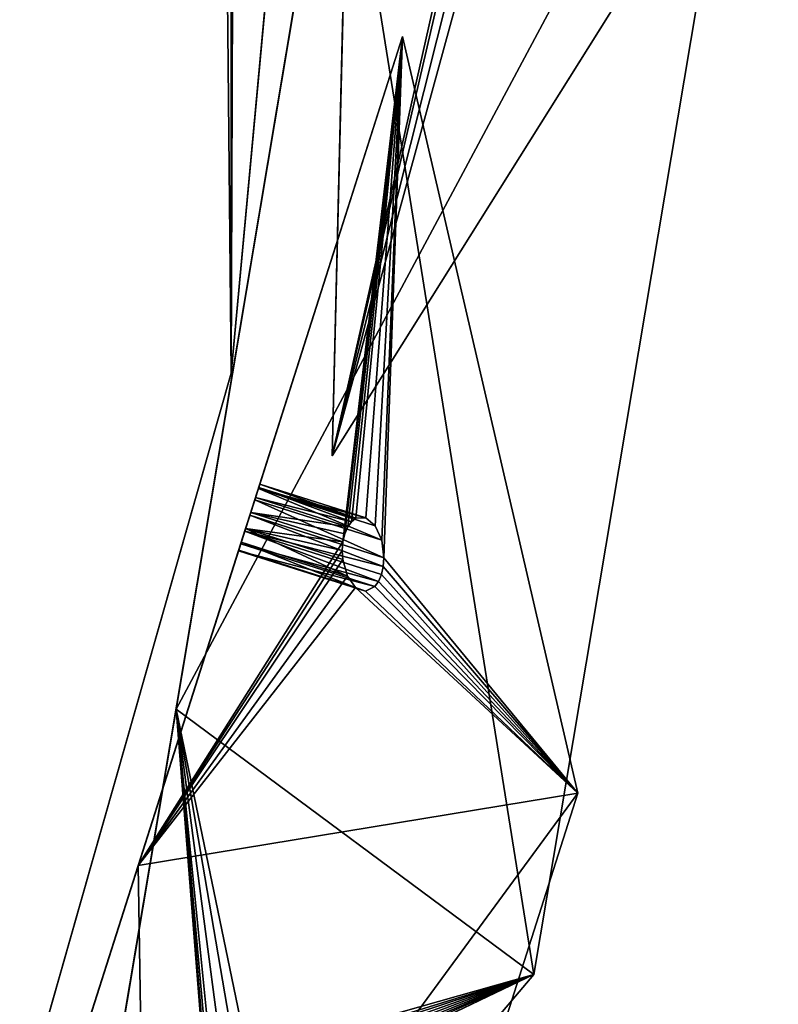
# Model space of a CAD drawing. Extents: x 5.2 to 19.2, y -23 to 23.
# Tile 603 of 656: x 18.6 to 19.2, y -17.8 to -17. Entities that reach past the tile are written whole.
import ezdxf

# ---------------------------------------------------------------- set-up
doc = ezdxf.new("R2010")
doc.units = 0
doc.header["$MEASUREMENT"] = 0
doc.layers.get('0').update_dxf_attribs({"linetype": 'CONTINUOUS'})

# ---------------------------------------------------------------- blocks, each defined once
blk = doc.blocks.new('LUXORA_OVAL_LED_37W_STL')
at = {"color": 0}
for p, q in [((18.89142, -15.79683, 4.45113), (18.85439, -17.3347, 0.82709)), ((18.89142, -15.79683, 4.45113), (18.85439, -17.3347, 0.82709)), ((18.72445, -17.54577, 0.51943), (18.97907, -16.02868, 4.14347)), ((18.72445, -17.54577, 0.51943), (18.97907, -16.02868, 4.14347)), ((18.77026, -17.26589, 4.18098), (18.88355, -16.04331, 4.18098)), ((18.88355, -16.04331, 4.14161), (18.77026, -17.26589, 4.14161)), ((18.88355, -16.04331, 4.14161), (18.77026, -17.26589, 4.14161)), ((18.77026, -17.26589, 4.18098), (18.88355, -16.04331, 4.18098)), ((18.77026, -17.26589, 0.83452), (18.88355, -16.04331, 0.83452)), ((18.88355, -16.04331, 0.79515), (18.77026, -17.26589, 0.79515)), ((18.88355, -16.04331, 0.79515), (18.77026, -17.26589, 0.79515)), ((18.77026, -17.26589, 0.83452), (18.88355, -16.04331, 0.83452)), ((18.87183, -16.6101, 0.51943), (18.85439, -17.3347, 0.82709)), ((18.87183, -16.6101, 0.51943), (18.85439, -17.3347, 0.82709)), ((19.02234, -17.7667, 1.12989), (19.2128, -16.63192, 3.84067)), ((19.02234, -17.7667, 1.12989), (19.2128, -16.63192, 3.84067)), ((18.8591, -16.74348, 4.45113), (18.60447, -18.26058, 0.82709)), ((18.8591, -16.74348, 4.45113), (18.60447, -18.26058, 0.82709)), ((18.85439, -17.3347, 0.82709), (19.19804, -16.78658, 1.12989)), ((18.85439, -17.3347, 0.82709), (19.19804, -16.78658, 1.12989)), ((18.44593, -18.4511, 0.51943), (18.91301, -16.98541, 4.14347)), ((18.44593, -18.4511, 0.51943), (18.91301, -16.98541, 4.14347)), ((18.69293, -17.676, 4.45113), (18.91301, -16.98541, 4.14347)), ((18.69293, -17.676, 4.45113), (18.91301, -16.98541, 4.14347)), ((18.91301, -16.98541, 4.14347), (19.05888, -17.61569, 3.84067)), ((18.91301, -16.98541, 4.14347), (19.05888, -17.61569, 3.84067)), ((18.43425, -18.44684, 4.18098), (18.77026, -17.26589, 4.18098)), ((18.77026, -17.26589, 4.14161), (18.43425, -18.44684, 4.14161)), ((18.77026, -17.26589, 4.14161), (18.43425, -18.44684, 4.14161)), ((18.43425, -18.44684, 4.18098), (18.77026, -17.26589, 4.18098)), ((18.43425, -18.44684, 0.83452), (18.77026, -17.26589, 0.83452)), ((18.77026, -17.26589, 0.79515), (18.43425, -18.44684, 0.79515)), ((18.77026, -17.26589, 0.79515), (18.43425, -18.44684, 0.79515)), ((18.43425, -18.44684, 0.83452), (18.77026, -17.26589, 0.83452)), ((18.77026, -17.26589, 4.14161), (18.77026, -17.26589, 4.18098)), ((18.77026, -17.26589, 4.14161), (18.77026, -17.26589, 4.18098)), ((18.77026, -17.26589, 0.79515), (18.77026, -17.26589, 0.83452)), ((18.77026, -17.26589, 0.79515), (18.77026, -17.26589, 0.83452)), ((18.79299, -17.36202, 4.14485), (18.79418, -17.35829, 4.15843)), ((18.79299, -17.36202, 4.14485), (18.79418, -17.35829, 4.15843)), ((18.79418, -17.35829, 4.15843), (18.79332, -17.361, 4.17228)), ((18.79418, -17.35829, 4.15843), (18.79332, -17.361, 4.17228)), ((18.88247, -17.38643, 4.15843), (18.79418, -17.35829, 4.15843)), ((18.88247, -17.38643, 4.15843), (18.79418, -17.35829, 4.15843)), ((18.79002, -17.37134, 4.13465), (18.79299, -17.36202, 4.14485)), ((18.79002, -17.37134, 4.13465), (18.79299, -17.36202, 4.14485)), ((18.79332, -17.361, 4.17228), (18.7906, -17.36953, 4.18321)), ((18.79332, -17.361, 4.17228), (18.7906, -17.36953, 4.18321)), ((18.89018, -17.39299, 4.14485), (18.79299, -17.36202, 4.14485)), ((18.89018, -17.39299, 4.14485), (18.79299, -17.36202, 4.14485)), ((18.87422, -17.38679, 4.17228), (18.79332, -17.361, 4.17228)), ((18.87422, -17.38679, 4.17228), (18.79332, -17.361, 4.17228)), ((18.8705, -17.3896, 4.17829), (18.79332, -17.361, 4.17228)), ((18.8705, -17.3896, 4.17829), (18.79332, -17.361, 4.17228)), ((18.78596, -17.3841, 4.13015), (18.79002, -17.37134, 4.13465)), ((18.78596, -17.3841, 4.13015), (18.79002, -17.37134, 4.13465)), ((18.7906, -17.36953, 4.18321), (18.78665, -17.38193, 4.18873)), ((18.7906, -17.36953, 4.18321), (18.78665, -17.38193, 4.18873)), ((18.8956, -17.40498, 4.13465), (18.79002, -17.37134, 4.13465)), ((18.8956, -17.40498, 4.13465), (18.79002, -17.37134, 4.13465)), ((18.8705, -17.3896, 4.17829), (18.7906, -17.36953, 4.18321)), ((18.8705, -17.3896, 4.17829), (18.7906, -17.36953, 4.18321)), ((18.86734, -17.39399, 4.18321), (18.7906, -17.36953, 4.18321)), ((18.86734, -17.39399, 4.18321), (18.7906, -17.36953, 4.18321)), ((18.78172, -17.3974, 4.1324), (18.78596, -17.3841, 4.13015)), ((18.78172, -17.3974, 4.1324), (18.78596, -17.3841, 4.13015)), ((18.78665, -17.38193, 4.18873), (18.78237, -17.39535, 4.18758)), ((18.78665, -17.38193, 4.18873), (18.78237, -17.39535, 4.18758)), ((18.89747, -17.41964, 4.13015), (18.78596, -17.3841, 4.13015)), ((18.89691, -17.42693, 4.13043), (18.78596, -17.3841, 4.13015)), ((18.89691, -17.42693, 4.13043), (18.78596, -17.3841, 4.13015)), ((18.89747, -17.41964, 4.13015), (18.78596, -17.3841, 4.13015)), ((18.78665, -17.38193, 4.18873), (18.86338, -17.40638, 4.18873)), ((18.86734, -17.39399, 4.18321), (18.78665, -17.38193, 4.18873)), ((18.86734, -17.39399, 4.18321), (18.78665, -17.38193, 4.18873)), ((18.86492, -17.39969, 4.18676), (18.78665, -17.38193, 4.18873)), ((18.86492, -17.39969, 4.18676), (18.78665, -17.38193, 4.18873)), ((18.78665, -17.38193, 4.18873), (18.86338, -17.40638, 4.18873)), ((18.86734, -17.39399, 4.18321), (18.8705, -17.3896, 4.17829)), ((18.86734, -17.39399, 4.18321), (18.8705, -17.3896, 4.17829)), ((18.8705, -17.3896, 4.17829), (18.87422, -17.38679, 4.17228)), ((18.8705, -17.3896, 4.17829), (18.87422, -17.38679, 4.17228)), ((18.87422, -17.38679, 4.17228), (18.88247, -17.38643, 4.15843)), ((18.87422, -17.38679, 4.17228), (18.88247, -17.38643, 4.15843)), ((18.88247, -17.38643, 4.15843), (18.89018, -17.39299, 4.14485)), ((18.88247, -17.38643, 4.15843), (18.89018, -17.39299, 4.14485)), ((18.89018, -17.39299, 4.14485), (18.8956, -17.40498, 4.13465)), ((18.89018, -17.39299, 4.14485), (18.8956, -17.40498, 4.13465)), ((18.77829, -17.40817, 4.14088), (18.78172, -17.3974, 4.1324)), ((18.77829, -17.40817, 4.14088), (18.78172, -17.3974, 4.1324)), ((18.78237, -17.39535, 4.18758), (18.77875, -17.40672, 4.18001)), ((18.78237, -17.39535, 4.18758), (18.77875, -17.40672, 4.18001)), ((18.89297, -17.43932, 4.13595), (18.78172, -17.3974, 4.1324)), ((18.89538, -17.43362, 4.1324), (18.78172, -17.3974, 4.1324)), ((18.89297, -17.43932, 4.13595), (18.78172, -17.3974, 4.1324)), ((18.89538, -17.43362, 4.1324), (18.78172, -17.3974, 4.1324)), ((18.89691, -17.42693, 4.13043), (18.78172, -17.3974, 4.1324)), ((18.89691, -17.42693, 4.13043), (18.78172, -17.3974, 4.1324)), ((18.78237, -17.39535, 4.18758), (18.86328, -17.42113, 4.18758)), ((18.86338, -17.40638, 4.18873), (18.78237, -17.39535, 4.18758)), ((18.86338, -17.40638, 4.18873), (18.78237, -17.39535, 4.18758)), ((18.86283, -17.41367, 4.18901), (18.78237, -17.39535, 4.18758)), ((18.86283, -17.41367, 4.18901), (18.78237, -17.39535, 4.18758)), ((18.78237, -17.39535, 4.18758), (18.86328, -17.42113, 4.18758)), ((18.86338, -17.40638, 4.18873), (18.86492, -17.39969, 4.18676)), ((18.86338, -17.40638, 4.18873), (18.86492, -17.39969, 4.18676)), ((18.86492, -17.39969, 4.18676), (18.86734, -17.39399, 4.18321)), ((18.86492, -17.39969, 4.18676), (18.86734, -17.39399, 4.18321)), ((18.77644, -17.41396, 4.15364), (18.77829, -17.40817, 4.14088)), ((18.77644, -17.41396, 4.15364), (18.77829, -17.40817, 4.14088)), ((18.77875, -17.40672, 4.18001), (18.77661, -17.41344, 4.16776)), ((18.77875, -17.40672, 4.18001), (18.77661, -17.41344, 4.16776)), ((18.77829, -17.40817, 4.14088), (18.89297, -17.43932, 4.13595)), ((18.77829, -17.40817, 4.14088), (18.89297, -17.43932, 4.13595)), ((18.77829, -17.40817, 4.14088), (18.8898, -17.44371, 4.14088)), ((18.77829, -17.40817, 4.14088), (18.8898, -17.44371, 4.14088)), ((18.77875, -17.40672, 4.18001), (18.86703, -17.43485, 4.18001)), ((18.77875, -17.40672, 4.18001), (18.86703, -17.43485, 4.18001)), ((18.86283, -17.41367, 4.18901), (18.86338, -17.40638, 4.18873)), ((18.86283, -17.41367, 4.18901), (18.86338, -17.40638, 4.18873)), ((18.8956, -17.40498, 4.13465), (18.89747, -17.41964, 4.13015)), ((18.8956, -17.40498, 4.13465), (18.89747, -17.41964, 4.13015)), ((18.77661, -17.41344, 4.16776), (18.77644, -17.41396, 4.15364)), ((18.77661, -17.41344, 4.16776), (18.77644, -17.41396, 4.15364)), ((18.77644, -17.41396, 4.15364), (18.88201, -17.4476, 4.15364)), ((18.77644, -17.41396, 4.15364), (18.88201, -17.4476, 4.15364)), ((18.77661, -17.41344, 4.16776), (18.87379, -17.44441, 4.16776)), ((18.77661, -17.41344, 4.16776), (18.87379, -17.44441, 4.16776)), ((18.86328, -17.42113, 4.18758), (18.86283, -17.41367, 4.18901)), ((18.86328, -17.42113, 4.18758), (18.86283, -17.41367, 4.18901)), ((18.86703, -17.43485, 4.18001), (18.86328, -17.42113, 4.18758)), ((18.86703, -17.43485, 4.18001), (18.86328, -17.42113, 4.18758)), ((18.89747, -17.41964, 4.13015), (18.89691, -17.42693, 4.13043)), ((18.89747, -17.41964, 4.13015), (18.89691, -17.42693, 4.13043)), ((18.89538, -17.43362, 4.1324), (18.89297, -17.43932, 4.13595)), ((18.89538, -17.43362, 4.1324), (18.89297, -17.43932, 4.13595)), ((18.89691, -17.42693, 4.13043), (18.89538, -17.43362, 4.1324)), ((18.89691, -17.42693, 4.13043), (18.89538, -17.43362, 4.1324)), ((18.87379, -17.44441, 4.16776), (18.86703, -17.43485, 4.18001)), ((18.87379, -17.44441, 4.16776), (18.86703, -17.43485, 4.18001)), ((18.89297, -17.43932, 4.13595), (18.8898, -17.44371, 4.14088)), ((18.89297, -17.43932, 4.13595), (18.8898, -17.44371, 4.14088)), ((18.88201, -17.4476, 4.15364), (18.87379, -17.44441, 4.16776)), ((18.88201, -17.4476, 4.15364), (18.87379, -17.44441, 4.16776)), ((18.8898, -17.44371, 4.14088), (18.88201, -17.4476, 4.15364)), ((18.8898, -17.44371, 4.14088), (18.88201, -17.4476, 4.15364)), ((18.72445, -17.54577, 0.51943), (18.60447, -18.26058, 0.82709)), ((18.72445, -17.54577, 0.51943), (18.60447, -18.26058, 0.82709)), ((19.02234, -17.7667, 1.12989), (18.72445, -17.54577, 0.51943)), ((19.02234, -17.7667, 1.12989), (18.72445, -17.54577, 0.51943)), ((19.05888, -17.61569, 3.84067), (18.69293, -17.676, 4.45113)), ((19.05888, -17.61569, 3.84067), (18.69293, -17.676, 4.45113)), ((18.7095, -18.71202, 1.12989), (19.05888, -17.61569, 3.84067)), ((18.7095, -18.71202, 1.12989), (19.05888, -17.61569, 3.84067)), ((18.69293, -17.676, 4.45113), (18.22585, -19.14169, 0.82709)), ((18.69293, -17.676, 4.45113), (18.22585, -19.14169, 0.82709)), ((18.60447, -18.26058, 0.82709), (19.02234, -17.7667, 1.12989)), ((18.60447, -18.26058, 0.82709), (19.02234, -17.7667, 1.12989))]:
    blk.add_line(p, q, dxfattribs=at)
mesh = blk.add_polyface(dxfattribs=at)
corners = [(5.68976, -17.26589, 4.18098), (5.57647, 16.04331, 4.18098), (5.57647, -16.04331, 4.18098), (5.68976, 17.26589, 4.18098), (6.02576, -18.44684, 4.18098), (6.02576, 18.44684, 4.18098), (6.57305, -19.54595, 4.18098), (6.57305, 19.54595, 4.18098), (7.15127, -16.04331, 4.18098), (7.31298, -20.52577, 4.18098), (7.26225, -17.09924, 4.18098), (7.59035, -18.10902, 4.18098), (8.22035, -21.35295, 4.18098), (8.12122, -19.02851, 4.18098), (8.83167, -19.81755, 4.18098), (9.26427, -21.99931, 4.18098), (9.69064, -20.44162, 4.18098), (10.40918, -22.44286, 4.18098), (10.66059, -20.87348, 4.18098), (11.6161, -22.66847, 4.18098), (11.69914, -21.09423, 4.18098), (12.84392, -22.66847, 4.18098), (12.76088, -21.09423, 4.18098), (13.79943, -20.87348, 4.18098), (14.05084, -22.44286, 4.18098), (14.76938, -20.44162, 4.18098), (15.19575, -21.99931, 4.18098), (15.62835, -19.81755, 4.18098), (16.23966, -21.35295, 4.18098), (16.3388, -19.02851, 4.18098), (17.14704, -20.52577, 4.18098), (16.86967, -18.10902, 4.18098), (17.19777, -17.09924, 4.18098), (17.88697, -19.54595, 4.18098), (17.30875, -16.04331, 4.18098), (17.30875, 16.04331, 4.18098), (7.15127, 16.04331, 4.18098), (7.31298, 20.52577, 4.18098), (7.26225, 17.09924, 4.18098), (7.59035, 18.10902, 4.18098), (8.22035, 21.35295, 4.18098), (8.12122, 19.02851, 4.18098), (8.83167, 19.81755, 4.18098), (9.26427, 21.99931, 4.18098), (9.69064, 20.44162, 4.18098), (10.40918, 22.44286, 4.18098), (10.66059, 20.87348, 4.18098), (11.6161, 22.66847, 4.18098), (11.69914, 21.09423, 4.18098), (12.84392, 22.66847, 4.18098), (12.76088, 21.09423, 4.18098), (13.79943, 20.87348, 4.18098), (14.05084, 22.44286, 4.18098), (14.76938, 20.44162, 4.18098), (15.19575, 21.99931, 4.18098), (15.62835, 19.81755, 4.18098), (16.23966, 21.35295, 4.18098), (16.3388, 19.02851, 4.18098), (17.14704, 20.52577, 4.18098), (16.86967, 18.10902, 4.18098), (17.19777, 17.09924, 4.18098), (17.88697, 19.54595, 4.18098), (18.43425, -18.44684, 4.18098), (18.43425, 18.44684, 4.18098), (18.77026, -17.26589, 4.18098), (18.77026, 17.26589, 4.18098), (18.88355, -16.04331, 4.18098), (18.88355, 16.04331, 4.18098)]
mesh.append_faces([[corners[k] for k in face] for face in [(0, 1, 2), (65, 66, 67)]], dxfattribs={"vtx0": -1, "color": 0})
mesh.append_faces([[corners[k] for k in face] for face in [(1, 0, 3), (3, 4, 5), (5, 6, 7), (8, 9, 10), (10, 9, 11), (11, 12, 13), (13, 12, 14), (14, 15, 16), (16, 17, 18), (18, 19, 20), (20, 21, 22), (22, 21, 23), (23, 24, 25), (25, 26, 27), (27, 28, 29), (29, 30, 31), (31, 30, 32), (32, 33, 34), (34, 33, 35), (7, 36, 37), (36, 7, 8), (37, 39, 40), (40, 42, 43), (43, 44, 45), (45, 46, 47), (47, 48, 49), (49, 51, 52), (52, 53, 54), (54, 55, 56), (56, 57, 58), (58, 60, 61), (61, 62, 63), (63, 64, 65)]], dxfattribs={"vtx0": -1, "vtx1": -1, "color": 0})
mesh.append_faces([[corners[k] for k in face] for face in [(7, 6, 8), (61, 35, 33)]], dxfattribs={"vtx0": -1, "vtx1": -1, "vtx2": -1, "color": 0})
mesh.append_faces([[corners[k] for k in face] for face in [(3, 0, 4), (5, 4, 6), (8, 6, 9), (11, 9, 12), (14, 12, 15), (16, 15, 17), (18, 17, 19), (20, 19, 21), (23, 21, 24), (25, 24, 26), (27, 26, 28), (29, 28, 30), (32, 30, 33), (37, 36, 38), (37, 38, 39), (40, 39, 41), (40, 41, 42), (43, 42, 44), (45, 44, 46), (47, 46, 48), (49, 48, 50), (49, 50, 51), (52, 51, 53), (54, 53, 55), (56, 55, 57), (58, 57, 59), (58, 59, 60), (61, 60, 35), (61, 33, 62), (63, 62, 64), (65, 64, 66)]], dxfattribs={"vtx0": -1, "vtx2": -1, "color": 0})
mesh = blk.add_polyface(dxfattribs=at)
corners = [(5.68976, 17.26589, 4.14161), (5.57647, -16.04331, 4.14161), (5.57647, 16.04331, 4.14161), (5.68976, -17.26589, 4.14161), (6.02576, 18.44684, 4.14161), (6.02576, -18.44684, 4.14161), (6.57305, 19.54595, 4.14161), (6.57305, -19.54595, 4.14161), (7.15127, 16.04331, 4.14161), (7.31298, 20.52577, 4.14161), (7.26225, 17.09924, 4.14161), (7.59035, 18.10902, 4.14161), (8.22035, 21.35295, 4.14161), (8.12122, 19.02851, 4.14161), (8.83167, 19.81755, 4.14161), (9.26427, 21.99931, 4.14161), (9.69064, 20.44162, 4.14161), (10.40918, 22.44286, 4.14161), (10.66059, 20.87348, 4.14161), (11.6161, 22.66847, 4.14161), (11.69914, 21.09423, 4.14161), (12.84392, 22.66847, 4.14161), (12.76088, 21.09423, 4.14161), (13.79943, 20.87348, 4.14161), (14.05084, 22.44286, 4.14161), (14.76938, 20.44162, 4.14161), (15.19575, 21.99931, 4.14161), (15.62835, 19.81755, 4.14161), (16.23966, 21.35295, 4.14161), (16.3388, 19.02851, 4.14161), (17.14704, 20.52577, 4.14161), (16.86967, 18.10902, 4.14161), (17.19777, 17.09924, 4.14161), (17.88697, 19.54595, 4.14161), (17.30875, 16.04331, 4.14161), (17.30875, -16.04331, 4.14161), (7.15127, -16.04331, 4.14161), (7.31298, -20.52577, 4.14161), (7.26225, -17.09924, 4.14161), (7.59035, -18.10902, 4.14161), (8.22035, -21.35295, 4.14161), (8.12122, -19.02851, 4.14161), (8.83167, -19.81755, 4.14161), (9.26427, -21.99931, 4.14161), (9.69064, -20.44162, 4.14161), (10.40918, -22.44286, 4.14161), (10.66059, -20.87348, 4.14161), (11.6161, -22.66847, 4.14161), (11.69914, -21.09423, 4.14161), (12.84392, -22.66847, 4.14161), (12.76088, -21.09423, 4.14161), (13.79943, -20.87348, 4.14161), (14.05084, -22.44286, 4.14161), (14.76938, -20.44162, 4.14161), (15.19575, -21.99931, 4.14161), (15.62835, -19.81755, 4.14161), (16.23966, -21.35295, 4.14161), (16.3388, -19.02851, 4.14161), (17.14704, -20.52577, 4.14161), (16.86967, -18.10902, 4.14161), (17.19777, -17.09924, 4.14161), (17.88697, -19.54595, 4.14161), (18.43425, 18.44684, 4.14161), (18.43425, -18.44684, 4.14161), (18.77026, 17.26589, 4.14161), (18.77026, -17.26589, 4.14161), (18.88355, 16.04331, 4.14161), (18.88355, -16.04331, 4.14161)]
mesh.append_faces([[corners[k] for k in face] for face in [(0, 1, 2), (65, 66, 67)]], dxfattribs={"vtx0": -1, "color": 0})
mesh.append_faces([[corners[k] for k in face] for face in [(1, 0, 3), (3, 4, 5), (5, 6, 7), (8, 9, 10), (10, 9, 11), (11, 12, 13), (13, 12, 14), (14, 15, 16), (16, 17, 18), (18, 19, 20), (20, 21, 22), (22, 21, 23), (23, 24, 25), (25, 26, 27), (27, 28, 29), (29, 30, 31), (31, 30, 32), (32, 33, 34), (34, 33, 35), (7, 36, 37), (36, 7, 8), (37, 39, 40), (40, 42, 43), (43, 44, 45), (45, 46, 47), (47, 48, 49), (49, 51, 52), (52, 53, 54), (54, 55, 56), (56, 57, 58), (58, 60, 61), (61, 62, 63), (63, 64, 65)]], dxfattribs={"vtx0": -1, "vtx1": -1, "color": 0})
mesh.append_faces([[corners[k] for k in face] for face in [(7, 6, 8), (61, 35, 33)]], dxfattribs={"vtx0": -1, "vtx1": -1, "vtx2": -1, "color": 0})
mesh.append_faces([[corners[k] for k in face] for face in [(3, 0, 4), (5, 4, 6), (8, 6, 9), (11, 9, 12), (14, 12, 15), (16, 15, 17), (18, 17, 19), (20, 19, 21), (23, 21, 24), (25, 24, 26), (27, 26, 28), (29, 28, 30), (32, 30, 33), (37, 36, 38), (37, 38, 39), (40, 39, 41), (40, 41, 42), (43, 42, 44), (45, 44, 46), (47, 46, 48), (49, 48, 50), (49, 50, 51), (52, 51, 53), (54, 53, 55), (56, 55, 57), (58, 57, 59), (58, 59, 60), (61, 60, 35), (61, 33, 62), (63, 62, 64), (65, 64, 66)]], dxfattribs={"vtx0": -1, "vtx2": -1, "color": 0})
mesh = blk.add_polyface(dxfattribs=at)
corners = [(5.68976, -17.26589, 0.83452), (5.57647, 16.04331, 0.83452), (5.57647, -16.04331, 0.83452), (5.68976, 17.26589, 0.83452), (6.02576, -18.44684, 0.83452), (6.02576, 18.44684, 0.83452), (6.57305, -19.54595, 0.83452), (6.57305, 19.54595, 0.83452), (7.15127, -16.04331, 0.83452), (7.31298, -20.52577, 0.83452), (7.26225, -17.09924, 0.83452), (7.59035, -18.10902, 0.83452), (8.22035, -21.35295, 0.83452), (8.12122, -19.02851, 0.83452), (8.83167, -19.81755, 0.83452), (9.26427, -21.99931, 0.83452), (9.69064, -20.44162, 0.83452), (10.40918, -22.44286, 0.83452), (10.66059, -20.87348, 0.83452), (11.6161, -22.66847, 0.83452), (11.69914, -21.09423, 0.83452), (12.84392, -22.66847, 0.83452), (12.76088, -21.09423, 0.83452), (13.79943, -20.87348, 0.83452), (14.05084, -22.44286, 0.83452), (14.76938, -20.44162, 0.83452), (15.19575, -21.99931, 0.83452), (15.62835, -19.81755, 0.83452), (16.23966, -21.35295, 0.83452), (16.3388, -19.02851, 0.83452), (17.14704, -20.52577, 0.83452), (16.86967, -18.10902, 0.83452), (17.19777, -17.09924, 0.83452), (17.88697, -19.54595, 0.83452), (17.30875, -16.04331, 0.83452), (17.30875, 16.04331, 0.83452), (7.15127, 16.04331, 0.83452), (7.31298, 20.52577, 0.83452), (7.26225, 17.09924, 0.83452), (7.59035, 18.10902, 0.83452), (8.22035, 21.35295, 0.83452), (8.12122, 19.02851, 0.83452), (8.83167, 19.81755, 0.83452), (9.26427, 21.99931, 0.83452), (9.69064, 20.44162, 0.83452), (10.40918, 22.44286, 0.83452), (10.66059, 20.87348, 0.83452), (11.6161, 22.66847, 0.83452), (11.69914, 21.09423, 0.83452), (12.84392, 22.66847, 0.83452), (12.76088, 21.09423, 0.83452), (13.79943, 20.87348, 0.83452), (14.05084, 22.44286, 0.83452), (14.76938, 20.44162, 0.83452), (15.19575, 21.99931, 0.83452), (15.62835, 19.81755, 0.83452), (16.23966, 21.35295, 0.83452), (16.3388, 19.02851, 0.83452), (17.14704, 20.52577, 0.83452), (16.86967, 18.10902, 0.83452), (17.19777, 17.09924, 0.83452), (17.88697, 19.54595, 0.83452), (18.43425, -18.44684, 0.83452), (18.43425, 18.44684, 0.83452), (18.77026, -17.26589, 0.83452), (18.77026, 17.26589, 0.83452), (18.88355, -16.04331, 0.83452), (18.88355, 16.04331, 0.83452)]
mesh.append_faces([[corners[k] for k in face] for face in [(0, 1, 2), (65, 66, 67)]], dxfattribs={"vtx0": -1, "color": 0})
mesh.append_faces([[corners[k] for k in face] for face in [(1, 0, 3), (3, 4, 5), (5, 6, 7), (8, 9, 10), (10, 9, 11), (11, 12, 13), (13, 12, 14), (14, 15, 16), (16, 17, 18), (18, 19, 20), (20, 21, 22), (22, 21, 23), (23, 24, 25), (25, 26, 27), (27, 28, 29), (29, 30, 31), (31, 30, 32), (32, 33, 34), (34, 33, 35), (7, 36, 37), (36, 7, 8), (37, 39, 40), (40, 42, 43), (43, 44, 45), (45, 46, 47), (47, 48, 49), (49, 51, 52), (52, 53, 54), (54, 55, 56), (56, 57, 58), (58, 60, 61), (61, 62, 63), (63, 64, 65)]], dxfattribs={"vtx0": -1, "vtx1": -1, "color": 0})
mesh.append_faces([[corners[k] for k in face] for face in [(7, 6, 8), (61, 35, 33)]], dxfattribs={"vtx0": -1, "vtx1": -1, "vtx2": -1, "color": 0})
mesh.append_faces([[corners[k] for k in face] for face in [(3, 0, 4), (5, 4, 6), (8, 6, 9), (11, 9, 12), (14, 12, 15), (16, 15, 17), (18, 17, 19), (20, 19, 21), (23, 21, 24), (25, 24, 26), (27, 26, 28), (29, 28, 30), (32, 30, 33), (37, 36, 38), (37, 38, 39), (40, 39, 41), (40, 41, 42), (43, 42, 44), (45, 44, 46), (47, 46, 48), (49, 48, 50), (49, 50, 51), (52, 51, 53), (54, 53, 55), (56, 55, 57), (58, 57, 59), (58, 59, 60), (61, 60, 35), (61, 33, 62), (63, 62, 64), (65, 64, 66)]], dxfattribs={"vtx0": -1, "vtx2": -1, "color": 0})
mesh = blk.add_polyface(dxfattribs=at)
corners = [(5.68976, 17.26589, 0.79515), (5.57647, -16.04331, 0.79515), (5.57647, 16.04331, 0.79515), (5.68976, -17.26589, 0.79515), (6.02576, 18.44684, 0.79515), (6.02576, -18.44684, 0.79515), (6.57305, 19.54595, 0.79515), (6.57305, -19.54595, 0.79515), (7.15127, 16.04331, 0.79515), (7.31298, 20.52577, 0.79515), (7.26225, 17.09924, 0.79515), (7.59035, 18.10902, 0.79515), (8.22035, 21.35295, 0.79515), (8.12122, 19.02851, 0.79515), (8.83167, 19.81755, 0.79515), (9.26427, 21.99931, 0.79515), (9.69064, 20.44162, 0.79515), (10.40918, 22.44286, 0.79515), (10.66059, 20.87348, 0.79515), (11.6161, 22.66847, 0.79515), (11.69914, 21.09423, 0.79515), (12.84392, 22.66847, 0.79515), (12.76088, 21.09423, 0.79515), (13.79943, 20.87348, 0.79515), (14.05084, 22.44286, 0.79515), (14.76938, 20.44162, 0.79515), (15.19575, 21.99931, 0.79515), (15.62835, 19.81755, 0.79515), (16.23966, 21.35295, 0.79515), (16.3388, 19.02851, 0.79515), (17.14704, 20.52577, 0.79515), (16.86967, 18.10902, 0.79515), (17.19777, 17.09924, 0.79515), (17.88697, 19.54595, 0.79515), (17.30875, 16.04331, 0.79515), (17.30875, -16.04331, 0.79515), (7.15127, -16.04331, 0.79515), (7.31298, -20.52577, 0.79515), (7.26225, -17.09924, 0.79515), (7.59035, -18.10902, 0.79515), (8.22035, -21.35295, 0.79515), (8.12122, -19.02851, 0.79515), (8.83167, -19.81755, 0.79515), (9.26427, -21.99931, 0.79515), (9.69064, -20.44162, 0.79515), (10.40918, -22.44286, 0.79515), (10.66059, -20.87348, 0.79515), (11.6161, -22.66847, 0.79515), (11.69914, -21.09423, 0.79515), (12.84392, -22.66847, 0.79515), (12.76088, -21.09423, 0.79515), (13.79943, -20.87348, 0.79515), (14.05084, -22.44286, 0.79515), (14.76938, -20.44162, 0.79515), (15.19575, -21.99931, 0.79515), (15.62835, -19.81755, 0.79515), (16.23966, -21.35295, 0.79515), (16.3388, -19.02851, 0.79515), (17.14704, -20.52577, 0.79515), (16.86967, -18.10902, 0.79515), (17.19777, -17.09924, 0.79515), (17.88697, -19.54595, 0.79515), (18.43425, 18.44684, 0.79515), (18.43425, -18.44684, 0.79515), (18.77026, 17.26589, 0.79515), (18.77026, -17.26589, 0.79515), (18.88355, 16.04331, 0.79515), (18.88355, -16.04331, 0.79515)]
mesh.append_faces([[corners[k] for k in face] for face in [(0, 1, 2), (65, 66, 67)]], dxfattribs={"vtx0": -1, "color": 0})
mesh.append_faces([[corners[k] for k in face] for face in [(1, 0, 3), (3, 4, 5), (5, 6, 7), (8, 9, 10), (10, 9, 11), (11, 12, 13), (13, 12, 14), (14, 15, 16), (16, 17, 18), (18, 19, 20), (20, 21, 22), (22, 21, 23), (23, 24, 25), (25, 26, 27), (27, 28, 29), (29, 30, 31), (31, 30, 32), (32, 33, 34), (34, 33, 35), (7, 36, 37), (36, 7, 8), (37, 39, 40), (40, 42, 43), (43, 44, 45), (45, 46, 47), (47, 48, 49), (49, 51, 52), (52, 53, 54), (54, 55, 56), (56, 57, 58), (58, 60, 61), (61, 62, 63), (63, 64, 65)]], dxfattribs={"vtx0": -1, "vtx1": -1, "color": 0})
mesh.append_faces([[corners[k] for k in face] for face in [(7, 6, 8), (61, 35, 33)]], dxfattribs={"vtx0": -1, "vtx1": -1, "vtx2": -1, "color": 0})
mesh.append_faces([[corners[k] for k in face] for face in [(3, 0, 4), (5, 4, 6), (8, 6, 9), (11, 9, 12), (14, 12, 15), (16, 15, 17), (18, 17, 19), (20, 19, 21), (23, 21, 24), (25, 24, 26), (27, 26, 28), (29, 28, 30), (32, 30, 33), (37, 36, 38), (37, 38, 39), (40, 39, 41), (40, 41, 42), (43, 42, 44), (45, 44, 46), (47, 46, 48), (49, 48, 50), (49, 50, 51), (52, 51, 53), (54, 53, 55), (56, 55, 57), (58, 57, 59), (58, 59, 60), (61, 60, 35), (61, 33, 62), (63, 62, 64), (65, 64, 66)]], dxfattribs={"vtx0": -1, "vtx2": -1, "color": 0})
mesh = blk.add_polyface(dxfattribs=at)
corners = [(18.89142, -15.79683, 4.45113), (18.89805, -15.52134, 4.16776), (18.89804, -15.52189, 4.15364), (18.89822, -15.51429, 4.18001), (18.89851, -15.50236, 4.18758), (18.89885, -15.48828, 4.18873), (18.90886, -15.07223, 4.14347), (18.89916, -15.47527, 4.18321), (18.89937, -15.46632, 4.17228), (18.89944, -15.46347, 4.15843), (18.85439, -17.3347, 0.82709), (18.86383, -16.94232, 0.81915), (18.86382, -16.94287, 0.80503), (18.864, -16.93528, 0.8314), (18.86429, -16.92334, 0.83897), (18.86463, -16.90926, 0.84013), (18.86494, -16.89626, 0.8346), (18.86516, -16.88731, 0.82367), (18.86523, -16.88446, 0.80983), (18.87183, -16.6101, 0.51943), (18.89818, -15.51581, 4.14088), (18.89845, -15.5045, 4.1324), (18.89879, -15.49056, 4.13015), (18.89911, -15.47716, 4.13465), (18.89935, -15.46739, 4.14485), (18.86397, -16.9368, 0.79227), (18.86424, -16.92549, 0.78379), (18.86458, -16.91154, 0.78155), (18.8649, -16.89815, 0.78604), (18.86513, -16.88837, 0.79625)]
mesh.append_faces([[corners[k] for k in face] for face in [(1, 0, 3), (3, 0, 4), (4, 0, 5), (5, 6, 7), (7, 6, 8), (8, 6, 9), (11, 0, 13), (13, 0, 14), (14, 0, 15), (15, 0, 16), (16, 0, 17), (17, 0, 18), (19, 22, 6), (20, 0, 2), (10, 25, 19), (25, 10, 12)]], dxfattribs={"vtx0": -1, "vtx1": -1, "color": 0})
mesh.append_faces([[corners[k] for k in face] for face in [(18, 0, 19), (19, 0, 20)]], dxfattribs={"vtx0": -1, "vtx1": -1, "vtx2": -1, "color": 0})
mesh.append_faces([[corners[k] for k in face] for face in [(0, 1, 2), (5, 0, 6), (10, 11, 12), (11, 10, 0), (19, 20, 21), (19, 21, 22), (6, 22, 23), (6, 23, 24), (6, 24, 9), (19, 25, 26), (19, 26, 27), (19, 27, 28), (19, 28, 29), (19, 29, 18)]], dxfattribs={"vtx0": -1, "vtx2": -1, "color": 0})
mesh = blk.add_polyface(dxfattribs=at)
corners = [(19.19804, -16.78658, 1.12989), (18.89142, -15.79683, 4.45113), (18.85439, -17.3347, 0.82709), (19.22573, -15.63626, 3.84067)]
mesh.append_faces([[corners[k] for k in face] for face in [(0, 1, 2), (1, 0, 3)]], dxfattribs={"vtx0": -1, "color": 0})
mesh = blk.add_polyface(dxfattribs=at)
corners = [(18.8591, -16.74348, 4.45113), (18.90471, -16.47171, 4.16776), (18.90462, -16.47225, 4.15364), (18.90588, -16.46476, 4.18001), (18.90786, -16.45299, 4.18758), (18.91019, -16.4391, 4.18873), (18.97907, -16.02868, 4.14347), (18.91234, -16.42627, 4.18321), (18.91382, -16.41744, 4.17228), (18.91429, -16.41463, 4.15843), (18.60447, -18.26058, 0.82709), (18.66944, -17.8735, 0.81915), (18.66935, -17.87405, 0.80503), (18.67061, -17.86655, 0.8314), (18.67258, -17.85478, 0.83897), (18.67491, -17.84089, 0.84013), (18.67707, -17.82806, 0.8346), (18.67855, -17.81923, 0.82367), (18.67902, -17.81642, 0.80983), (18.72445, -17.54577, 0.51943), (18.90563, -16.46626, 4.14088), (18.9075, -16.45511, 4.1324), (18.90981, -16.44135, 4.13015), (18.91203, -16.42813, 4.13465), (18.91365, -16.41849, 4.14485), (18.67035, -17.86806, 0.79227), (18.67222, -17.8569, 0.78379), (18.67454, -17.84314, 0.78155), (18.67675, -17.82993, 0.78604), (18.67837, -17.82028, 0.79625)]
mesh.append_faces([[corners[k] for k in face] for face in [(1, 0, 3), (3, 0, 4), (4, 0, 5), (5, 6, 7), (7, 6, 8), (8, 6, 9), (11, 0, 13), (13, 0, 14), (14, 0, 15), (15, 0, 16), (16, 0, 17), (17, 0, 18), (19, 22, 6), (20, 0, 2), (10, 25, 19), (25, 10, 12)]], dxfattribs={"vtx0": -1, "vtx1": -1, "color": 0})
mesh.append_faces([[corners[k] for k in face] for face in [(18, 0, 19), (19, 0, 20)]], dxfattribs={"vtx0": -1, "vtx1": -1, "vtx2": -1, "color": 0})
mesh.append_faces([[corners[k] for k in face] for face in [(0, 1, 2), (5, 0, 6), (10, 11, 12), (11, 10, 0), (19, 20, 21), (19, 21, 22), (6, 22, 23), (6, 23, 24), (6, 24, 9), (19, 25, 26), (19, 26, 27), (19, 27, 28), (19, 28, 29), (19, 29, 18)]], dxfattribs={"vtx0": -1, "vtx2": -1, "color": 0})
mesh = blk.add_polyface(dxfattribs=at)
corners = [(18.72445, -17.54577, 0.51943), (19.2128, -16.63192, 3.84067), (19.02234, -17.7667, 1.12989), (18.97907, -16.02868, 4.14347)]
mesh.append_faces([[corners[k] for k in face] for face in [(0, 1, 2), (1, 0, 3)]], dxfattribs={"vtx0": -1, "color": 0})
mesh = blk.add_polyface(dxfattribs=at)
corners = [(18.88355, -16.04331, 4.14161), (18.77026, -17.26589, 4.18098), (18.77026, -17.26589, 4.14161), (18.88355, -16.04331, 4.18098)]
mesh.append_faces([[corners[k] for k in face] for face in [(0, 1, 2), (1, 0, 3)]], dxfattribs={"vtx0": -1, "color": 0})
mesh = blk.add_polyface(dxfattribs=at)
corners = [(18.88355, -16.04331, 0.79515), (18.77026, -17.26589, 0.83452), (18.77026, -17.26589, 0.79515), (18.88355, -16.04331, 0.83452)]
mesh.append_faces([[corners[k] for k in face] for face in [(0, 1, 2), (1, 0, 3)]], dxfattribs={"vtx0": -1, "color": 0})
mesh = blk.add_polyface(dxfattribs=at)
corners = [(18.85439, -17.3347, 0.82709), (18.94616, -16.93878, 0.79227), (18.95226, -16.945, 0.80503), (18.94461, -16.9336, 0.78735), (18.87183, -16.6101, 0.51943), (18.94418, -16.92742, 0.78379), (18.94492, -16.92059, 0.78182), (18.94677, -16.91352, 0.78155), (18.95333, -16.90028, 0.78604), (18.96237, -16.89072, 0.79625), (18.9718, -16.88703, 0.80983), (19.19804, -16.78658, 1.12989), (18.96107, -16.94466, 0.81915), (18.97058, -16.93784, 0.8314), (18.97861, -16.9261, 0.83897), (18.98147, -16.91919, 0.8404), (18.98332, -16.91212, 0.84013), (18.98406, -16.9053, 0.83816), (18.98363, -16.89911, 0.8346), (18.98208, -16.89394, 0.82968), (18.97948, -16.89006, 0.82367)]
mesh.append_faces([[corners[k] for k in face] for face in [(1, 0, 3), (3, 4, 5), (5, 4, 6), (6, 4, 7), (7, 4, 8), (8, 4, 9), (9, 4, 10), (0, 12, 11), (12, 0, 2)]], dxfattribs={"vtx0": -1, "vtx1": -1, "color": 0})
mesh.append_faces([[corners[k] for k in face] for face in [(0, 1, 2), (3, 0, 4), (10, 4, 11), (11, 12, 13), (11, 13, 14), (11, 14, 15), (11, 15, 16), (11, 16, 17), (11, 17, 18), (11, 18, 19), (11, 19, 20), (11, 20, 10)]], dxfattribs={"vtx0": -1, "vtx2": -1, "color": 0})
mesh = blk.add_polyface(dxfattribs=at)
corners = [(19.02234, -17.7667, 1.12989), (18.8591, -16.74348, 4.45113), (18.60447, -18.26058, 0.82709), (19.2128, -16.63192, 3.84067)]
mesh.append_faces([[corners[k] for k in face] for face in [(0, 1, 2), (1, 0, 3)]], dxfattribs={"vtx0": -1, "color": 0})
mesh = blk.add_polyface(dxfattribs=at)
corners = [(18.69293, -17.676, 4.45113), (18.77661, -17.41344, 4.16776), (18.77644, -17.41396, 4.15364), (18.77875, -17.40672, 4.18001), (18.78237, -17.39535, 4.18758), (18.78665, -17.38193, 4.18873), (18.91301, -16.98541, 4.14347), (18.7906, -17.36953, 4.18321), (18.79332, -17.361, 4.17228), (18.79418, -17.35829, 4.15843), (18.22585, -19.14169, 0.82709), (18.34502, -18.76773, 0.81915), (18.34486, -18.76826, 0.80503), (18.34716, -18.76101, 0.8314), (18.35079, -18.74964, 0.83897), (18.35506, -18.73622, 0.84013), (18.35901, -18.72383, 0.8346), (18.36173, -18.7153, 0.82367), (18.3626, -18.71259, 0.80983), (18.44593, -18.4511, 0.51943), (18.77829, -17.40817, 4.14088), (18.78172, -17.3974, 4.1324), (18.78596, -17.3841, 4.13015), (18.79002, -17.37134, 4.13465), (18.79299, -17.36202, 4.14485), (18.3467, -18.76247, 0.79227), (18.35013, -18.75169, 0.78379), (18.35437, -18.7384, 0.78155), (18.35844, -18.72563, 0.78604), (18.36141, -18.71631, 0.79625)]
mesh.append_faces([[corners[k] for k in face] for face in [(1, 0, 3), (3, 0, 4), (4, 0, 5), (5, 6, 7), (7, 6, 8), (8, 6, 9), (11, 0, 13), (13, 0, 14), (14, 0, 15), (15, 0, 16), (16, 0, 17), (17, 0, 18), (19, 22, 6), (20, 0, 2), (10, 25, 19), (25, 10, 12)]], dxfattribs={"vtx0": -1, "vtx1": -1, "color": 0})
mesh.append_faces([[corners[k] for k in face] for face in [(18, 0, 19), (19, 0, 20)]], dxfattribs={"vtx0": -1, "vtx1": -1, "vtx2": -1, "color": 0})
mesh.append_faces([[corners[k] for k in face] for face in [(0, 1, 2), (5, 0, 6), (10, 11, 12), (11, 10, 0), (19, 20, 21), (19, 21, 22), (6, 22, 23), (6, 23, 24), (6, 24, 9), (19, 25, 26), (19, 26, 27), (19, 27, 28), (19, 28, 29), (19, 29, 18)]], dxfattribs={"vtx0": -1, "vtx2": -1, "color": 0})
mesh = blk.add_polyface(dxfattribs=at)
corners = [(18.44593, -18.4511, 0.51943), (19.05888, -17.61569, 3.84067), (18.7095, -18.71202, 1.12989), (18.91301, -16.98541, 4.14347)]
mesh.append_faces([[corners[k] for k in face] for face in [(0, 1, 2), (1, 0, 3)]], dxfattribs={"vtx0": -1, "color": 0})
mesh = blk.add_polyface(dxfattribs=at)
corners = [(19.05888, -17.61569, 3.84067), (18.8898, -17.44371, 4.14088), (18.88201, -17.4476, 4.15364), (18.89297, -17.43932, 4.13595), (18.89538, -17.43362, 4.1324), (18.89691, -17.42693, 4.13043), (18.89747, -17.41964, 4.13015), (18.91301, -16.98541, 4.14347), (18.8956, -17.40498, 4.13465), (18.89018, -17.39299, 4.14485), (18.88247, -17.38643, 4.15843), (18.69293, -17.676, 4.45113), (18.86338, -17.40638, 4.18873), (18.86283, -17.41367, 4.18901), (18.86328, -17.42113, 4.18758), (18.86703, -17.43485, 4.18001), (18.87379, -17.44441, 4.16776), (18.86492, -17.39969, 4.18676), (18.86734, -17.39399, 4.18321), (18.8705, -17.3896, 4.17829), (18.87422, -17.38679, 4.17228)]
mesh.append_faces([[corners[k] for k in face] for face in [(1, 0, 3), (3, 0, 4), (4, 0, 5), (5, 0, 6), (6, 7, 8), (8, 7, 9), (9, 7, 10), (11, 12, 7), (12, 11, 13), (13, 11, 14), (14, 11, 15), (15, 11, 16), (16, 0, 2)]], dxfattribs={"vtx0": -1, "vtx1": -1, "color": 0})
mesh.append_faces([[corners[k] for k in face] for face in [(0, 1, 2), (6, 0, 7), (16, 11, 0), (7, 12, 17), (7, 17, 18), (7, 18, 19), (7, 19, 20), (7, 20, 10)]], dxfattribs={"vtx0": -1, "vtx2": -1, "color": 0})
mesh = blk.add_polyface(dxfattribs=at)
corners = [(18.77026, -17.26589, 4.14161), (18.43425, -18.44684, 4.18098), (18.43425, -18.44684, 4.14161), (18.77026, -17.26589, 4.18098)]
mesh.append_faces([[corners[k] for k in face] for face in [(0, 1, 2), (1, 0, 3)]], dxfattribs={"vtx0": -1, "color": 0})
mesh = blk.add_polyface(dxfattribs=at)
corners = [(18.77026, -17.26589, 0.79515), (18.43425, -18.44684, 0.83452), (18.43425, -18.44684, 0.79515), (18.77026, -17.26589, 0.83452)]
mesh.append_faces([[corners[k] for k in face] for face in [(0, 1, 2), (1, 0, 3)]], dxfattribs={"vtx0": -1, "color": 0})
mesh = blk.add_polyface(dxfattribs=at)
corners = [(18.88247, -17.38643, 4.15843), (18.79299, -17.36202, 4.14485), (18.89018, -17.39299, 4.14485), (18.79418, -17.35829, 4.15843)]
mesh.append_faces([[corners[k] for k in face] for face in [(0, 1, 2), (1, 0, 3)]], dxfattribs={"vtx0": -1, "color": 0})
mesh = blk.add_polyface(dxfattribs=at)
corners = [(18.87422, -17.38679, 4.17228), (18.79418, -17.35829, 4.15843), (18.88247, -17.38643, 4.15843), (18.79332, -17.361, 4.17228)]
mesh.append_faces([[corners[k] for k in face] for face in [(0, 1, 2), (1, 0, 3)]], dxfattribs={"vtx0": -1, "color": 0})
mesh = blk.add_polyface(dxfattribs=at)
corners = [(18.8956, -17.40498, 4.13465), (18.79299, -17.36202, 4.14485), (18.79002, -17.37134, 4.13465), (18.89018, -17.39299, 4.14485)]
mesh.append_faces([[corners[k] for k in face] for face in [(0, 1, 2), (1, 0, 3)]], dxfattribs={"vtx0": -1, "color": 0})
mesh = blk.add_polyface(dxfattribs=at)
corners = [(18.7906, -17.36953, 4.18321), (18.79332, -17.361, 4.17228), (18.8705, -17.3896, 4.17829)]
mesh.append_faces([[corners[k] for k in face] for face in [(0, 1, 2)]], dxfattribs={"color": 0})
mesh = blk.add_polyface(dxfattribs=at)
corners = [(18.8705, -17.3896, 4.17829), (18.79332, -17.361, 4.17228), (18.87422, -17.38679, 4.17228)]
mesh.append_faces([[corners[k] for k in face] for face in [(0, 1, 2)]], dxfattribs={"color": 0})
mesh = blk.add_polyface(dxfattribs=at)
corners = [(18.89747, -17.41964, 4.13015), (18.79002, -17.37134, 4.13465), (18.78596, -17.3841, 4.13015), (18.8956, -17.40498, 4.13465)]
mesh.append_faces([[corners[k] for k in face] for face in [(0, 1, 2), (1, 0, 3)]], dxfattribs={"vtx0": -1, "color": 0})
mesh = blk.add_polyface(dxfattribs=at)
corners = [(18.86734, -17.39399, 4.18321), (18.78665, -17.38193, 4.18873), (18.7906, -17.36953, 4.18321)]
mesh.append_faces([[corners[k] for k in face] for face in [(0, 1, 2)]], dxfattribs={"color": 0})
mesh = blk.add_polyface(dxfattribs=at)
corners = [(18.8705, -17.3896, 4.17829), (18.86734, -17.39399, 4.18321), (18.7906, -17.36953, 4.18321)]
mesh.append_faces([[corners[k] for k in face] for face in [(0, 1, 2)]], dxfattribs={"color": 0})
mesh = blk.add_polyface(dxfattribs=at)
corners = [(18.89691, -17.42693, 4.13043), (18.78596, -17.3841, 4.13015), (18.78172, -17.3974, 4.1324)]
mesh.append_faces([[corners[k] for k in face] for face in [(0, 1, 2)]], dxfattribs={"color": 0})
mesh = blk.add_polyface(dxfattribs=at)
corners = [(18.86338, -17.40638, 4.18873), (18.78237, -17.39535, 4.18758), (18.78665, -17.38193, 4.18873)]
mesh.append_faces([[corners[k] for k in face] for face in [(0, 1, 2)]], dxfattribs={"color": 0})
mesh = blk.add_polyface(dxfattribs=at)
corners = [(18.89747, -17.41964, 4.13015), (18.78596, -17.3841, 4.13015), (18.89691, -17.42693, 4.13043)]
mesh.append_faces([[corners[k] for k in face] for face in [(0, 1, 2)]], dxfattribs={"color": 0})
mesh = blk.add_polyface(dxfattribs=at)
corners = [(18.86734, -17.39399, 4.18321), (18.86492, -17.39969, 4.18676), (18.78665, -17.38193, 4.18873)]
mesh.append_faces([[corners[k] for k in face] for face in [(0, 1, 2)]], dxfattribs={"color": 0})
mesh = blk.add_polyface(dxfattribs=at)
corners = [(18.86492, -17.39969, 4.18676), (18.86338, -17.40638, 4.18873), (18.78665, -17.38193, 4.18873)]
mesh.append_faces([[corners[k] for k in face] for face in [(0, 1, 2)]], dxfattribs={"color": 0})
mesh = blk.add_polyface(dxfattribs=at)
corners = [(18.89297, -17.43932, 4.13595), (18.78172, -17.3974, 4.1324), (18.77829, -17.40817, 4.14088)]
mesh.append_faces([[corners[k] for k in face] for face in [(0, 1, 2)]], dxfattribs={"color": 0})
mesh = blk.add_polyface(dxfattribs=at)
corners = [(18.78237, -17.39535, 4.18758), (18.86703, -17.43485, 4.18001), (18.77875, -17.40672, 4.18001), (18.86328, -17.42113, 4.18758)]
mesh.append_faces([[corners[k] for k in face] for face in [(0, 1, 2), (1, 0, 3)]], dxfattribs={"vtx0": -1, "color": 0})
mesh = blk.add_polyface(dxfattribs=at)
corners = [(18.89538, -17.43362, 4.1324), (18.78172, -17.3974, 4.1324), (18.89297, -17.43932, 4.13595)]
mesh.append_faces([[corners[k] for k in face] for face in [(0, 1, 2)]], dxfattribs={"color": 0})
mesh = blk.add_polyface(dxfattribs=at)
corners = [(18.89691, -17.42693, 4.13043), (18.78172, -17.3974, 4.1324), (18.89538, -17.43362, 4.1324)]
mesh.append_faces([[corners[k] for k in face] for face in [(0, 1, 2)]], dxfattribs={"color": 0})
mesh = blk.add_polyface(dxfattribs=at)
corners = [(18.86338, -17.40638, 4.18873), (18.86283, -17.41367, 4.18901), (18.78237, -17.39535, 4.18758)]
mesh.append_faces([[corners[k] for k in face] for face in [(0, 1, 2)]], dxfattribs={"color": 0})
mesh = blk.add_polyface(dxfattribs=at)
corners = [(18.86328, -17.42113, 4.18758), (18.78237, -17.39535, 4.18758), (18.86283, -17.41367, 4.18901)]
mesh.append_faces([[corners[k] for k in face] for face in [(0, 1, 2)]], dxfattribs={"color": 0})
mesh = blk.add_polyface(dxfattribs=at)
corners = [(18.77644, -17.41396, 4.15364), (18.8898, -17.44371, 4.14088), (18.77829, -17.40817, 4.14088), (18.88201, -17.4476, 4.15364)]
mesh.append_faces([[corners[k] for k in face] for face in [(0, 1, 2), (1, 0, 3)]], dxfattribs={"vtx0": -1, "color": 0})
mesh = blk.add_polyface(dxfattribs=at)
corners = [(18.77875, -17.40672, 4.18001), (18.87379, -17.44441, 4.16776), (18.77661, -17.41344, 4.16776), (18.86703, -17.43485, 4.18001)]
mesh.append_faces([[corners[k] for k in face] for face in [(0, 1, 2), (1, 0, 3)]], dxfattribs={"vtx0": -1, "color": 0})
mesh = blk.add_polyface(dxfattribs=at)
corners = [(18.89297, -17.43932, 4.13595), (18.77829, -17.40817, 4.14088), (18.8898, -17.44371, 4.14088)]
mesh.append_faces([[corners[k] for k in face] for face in [(0, 1, 2)]], dxfattribs={"color": 0})
mesh = blk.add_polyface(dxfattribs=at)
corners = [(18.77661, -17.41344, 4.16776), (18.88201, -17.4476, 4.15364), (18.77644, -17.41396, 4.15364), (18.87379, -17.44441, 4.16776)]
mesh.append_faces([[corners[k] for k in face] for face in [(0, 1, 2), (1, 0, 3)]], dxfattribs={"vtx0": -1, "color": 0})
mesh = blk.add_polyface(dxfattribs=at)
corners = [(18.60447, -18.26058, 0.82709), (18.75659, -17.88869, 0.80503), (18.76536, -17.8896, 0.81915), (18.75144, -17.88166, 0.79227), (18.75063, -17.87632, 0.78735), (18.72445, -17.54577, 0.51943), (18.75109, -17.87014, 0.78379), (18.75279, -17.86349, 0.78182), (18.75562, -17.85675, 0.78155), (18.76399, -17.84457, 0.78604), (18.77429, -17.83638, 0.79625), (18.78415, -17.83407, 0.80983), (19.02234, -17.7667, 1.12989), (18.77574, -17.8842, 0.8314), (18.78535, -17.87371, 0.83897), (18.78916, -17.86728, 0.8404), (18.792, -17.86054, 0.84013), (18.79369, -17.85389, 0.83816), (18.79415, -17.84771, 0.8346), (18.79334, -17.84236, 0.82968), (18.79132, -17.83816, 0.82367)]
mesh.append_faces([[corners[k] for k in face] for face in [(1, 0, 3), (3, 0, 4), (4, 5, 6), (6, 5, 7), (7, 5, 8), (8, 5, 9), (9, 5, 10), (10, 5, 11)]], dxfattribs={"vtx0": -1, "vtx1": -1, "color": 0})
mesh.append_faces([[corners[k] for k in face] for face in [(0, 1, 2), (4, 0, 5), (11, 5, 12), (2, 12, 0), (12, 2, 13), (12, 13, 14), (12, 14, 15), (12, 15, 16), (12, 16, 17), (12, 17, 18), (12, 18, 19), (12, 19, 20), (12, 20, 11)]], dxfattribs={"vtx0": -1, "vtx2": -1, "color": 0})
mesh = blk.add_polyface(dxfattribs=at)
corners = [(18.7095, -18.71202, 1.12989), (18.69293, -17.676, 4.45113), (18.22585, -19.14169, 0.82709), (19.05888, -17.61569, 3.84067)]
mesh.append_faces([[corners[k] for k in face] for face in [(0, 1, 2), (1, 0, 3)]], dxfattribs={"vtx0": -1, "color": 0})

msp = doc.modelspace()

# ---------------------------------------------------------------- block references
at = {"color": 0}
msp.add_blockref('LUXORA_OVAL_LED_37W_STL', (0, 0), dxfattribs=at)

doc.saveas('drawing.dxf')
